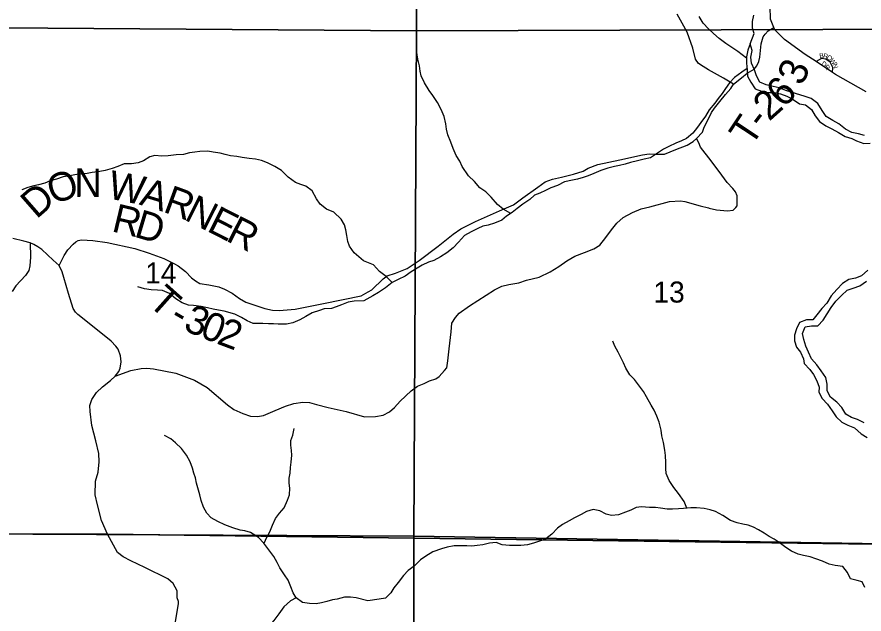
# Model space of a CAD drawing. Extents: x 2043100 to 2470832, y 443715 to 810583.
# Drawn here: x 2281354 to 2290243, y 621356 to 627628 of the extents above; entities that cross this region are included whole.
import ezdxf

# ---------------------------------------------------------------- set-up
doc = ezdxf.new("R2010")
doc.units = 0
for name, color, linetype in [('GM_X_County_Road', 7, 'Continuous'), ('GM_X_Major_River', 7, 'Continuous'), ('GM_X_Minor_River', 7, 'Continuous'), ('GM_X_Section', 7, 'Continuous'), ('GM_X_Section_Text', 7, 'Continuous'), ('GM_X_State_Route', 7, 'Continuous'), ('GM_X_Township', 7, 'Continuous'), ('GM_X_Township_Road', 7, 'Continuous'), ('GM_X_Township_Road_Text', 7, 'Continuous'), ('GM_X_Township_ROW', 7, 'Continuous'), ('GM_X_Township_Subdivision', 7, 'Continuous'), ('GM_X_Township_Subdivision_Text', 7, 'Continuous')]:
    doc.layers.add(name, color=color, linetype=linetype)

msp = doc.modelspace()

# ---------------------------------------------------------------- linework, layer by layer
at = {"layer": 'GM_X_County_Road'}
for points in [[(2283033.8, 621563.1), (2283033.7, 621598.8), (2282993.6, 621677.3), (2282938.4, 621725.7), (2282696.2, 621844.3), (2282547.5, 621914.5), (2282469, 621957.9), (2282410.6, 622003), (2282304.4, 622194.2), (2282241.9, 622340.4), (2282201.1, 622503.1), (2282174.4, 622609.2), (2282180, 622751.4), (2282206.2, 622846.3), (2282218.2, 622956.8), (2282214.7, 623042.9), (2282182.3, 623176.6), (2282139.4, 623336.2), (2282120.8, 623484.1), (2282119.7, 623546.2), (2282140.5, 623610.8), (2282189.3, 623681.8), (2282252.2, 623741.1), (2282335, 623810.7), (2282386.2, 623853.8), (2282423.3, 623904.5), (2282438.7, 623938.9), (2282447.5, 624005.2), (2282440.4, 624069.2), (2282415.1, 624138.9), (2282392.6, 624170.5), (2282341.6, 624223.7), (2282163.1, 624364.8), (2281992.6, 624501.9), (2281968.1, 624525.5), (2281945.4, 624565.2), (2281896.6, 624724.6), (2281847.6, 624892.1), (2281828.5, 624951.9), (2281797.4, 625015.4), (2281734.3, 625072.4), (2281616.3, 625184.5), (2281573.8, 625213.7), (2281531.4, 625237), (2281491.9, 625254.6), (2281424.7, 625271.1), (2281310.2, 625299.1)], [(2282996.6, 621152.9), (2283049.1, 621462.6), (2283048.7, 621486.7), (2283033.9, 621526.5), (2283033.8, 621563.1)]]:
    msp.add_lwpolyline(points, dxfattribs=at)
at = {"layer": 'GM_X_Major_River'}
for points in [[(2289049.2, 627343.7), (2289088.7, 627455.1), (2289072.3, 627509.1), (2289071.8, 627581.2), (2289085.3, 627645.3)], [(2289049.2, 627343.7), (2289023.9, 627277.3), (2289008.7, 627207.1), (2289009.4, 627141), (2289018.2, 627073), (2289020.9, 627006.9), (2289055.5, 626943.2), (2289102.3, 626873.6), (2289168.5, 626846.3), (2289240.5, 626835), (2289300.5, 626833.7), (2289366.6, 626818.3), (2289432.8, 626795), (2289501.1, 626761.7), (2289565.5, 626716.3), (2289629.6, 626703), (2289690.1, 626653.6), (2289730.8, 626587.9), (2289777.4, 626528.3), (2289843.8, 626483), (2289904.1, 626451.6), (2289974.4, 626412.3), (2290046.8, 626373), (2290115, 626349.7), (2290165.2, 626326.2), (2290239.4, 626298.9), (2290307.3, 626301.6)], [(2290248.5, 626383.1), (2290184.4, 626398.5), (2290114.3, 626413.7), (2290050, 626447.1), (2289979.4, 626504.4), (2289915.1, 626539.8), (2289846.7, 626581.1), (2289804.1, 626644.8), (2289757.3, 626718.4), (2289688.8, 626771.7), (2289626.7, 626791.1), (2289422.2, 626855), (2289351.9, 626882.3), (2289289.8, 626895.6), (2289217.7, 626914.9), (2289149.5, 626942.2), (2289114.8, 627007.9), (2289092.1, 627071.8), (2289063.4, 627143.6), (2289056.7, 627205.6), (2289067.9, 627273.8), (2289049.2, 627343.7)], [(2290281.9, 624969.7), (2290216.6, 624908.9), (2290152.9, 624884.2), (2290083.1, 624869.4), (2290015.7, 624828.7), (2289956.4, 624764), (2289899.2, 624699.3), (2289852, 624622.7), (2289798.7, 624564), (2289749.5, 624497.4), (2289704.1, 624446.9), (2289638.2, 624446.2), (2289566.6, 624417.4), (2289533.3, 624353), (2289514, 624286.7), (2289512.7, 624224.6), (2289533.4, 624158.7), (2289577.9, 624107.1), (2289608.7, 624037.3), (2289613.2, 623987.3), (2289673.8, 623925.9), (2289712.4, 623872.2), (2289749, 623806.5), (2289771.7, 623740.7), (2289770.3, 623686.6), (2289805, 623620.8), (2289859.6, 623559.3), (2289908.3, 623491.8), (2289949, 623426.1), (2290009.5, 623372.7), (2290073.8, 623341.3), (2290142, 623312), (2290212.6, 623250.6), (2290277, 623209.3)], [(2290245.4, 623363.1), (2290175, 623400.4), (2290110.9, 623421.8), (2290050.6, 623457.2), (2290009.9, 623524.9), (2289957.3, 623580.4), (2289892.8, 623635.8), (2289856.1, 623699.5), (2289855.3, 623769.6), (2289840.6, 623841.5), (2289793.9, 623911.1), (2289747.2, 623972.7), (2289692.6, 624038.2), (2289661.9, 624106), (2289631.2, 624169.8), (2289610.5, 624239.6), (2289595.8, 624303.6), (2289625, 624374), (2289692.8, 624382.7), (2289756.7, 624383.4), (2289814, 624444), (2289857.3, 624510.6), (2289896.5, 624575.1), (2289947.8, 624641.7), (2290005.1, 624700.4), (2290066.4, 624759.1), (2290130.1, 624779.8), (2290199.8, 624802.6), (2290269.1, 624853.4)]]:
    msp.add_lwpolyline(points, dxfattribs=at)
at = {"layer": 'GM_X_Minor_River'}
for points in [[(2289008.9, 627194.4), (2288918.1, 627263.8), (2288867.9, 627299.5), (2288791.7, 627349.1), (2288723.4, 627400.7), (2288663, 627454.4), (2288610.8, 627502.1), (2288554.4, 627561.9), (2288511.9, 627633.7)], [(2286535.1, 625563.1), (2286455.9, 625608), (2286397.6, 625657.7), (2286329.1, 625733.4), (2286272.8, 625789.1), (2286212.6, 625832.7), (2286156.1, 625898.4), (2286091.8, 625960.1), (2286027.2, 626055.8), (2286000.8, 626113.7), (2285964.4, 626171.6), (2285931.9, 626245.5), (2285907.5, 626311.4), (2285875, 626389.3), (2285860.6, 626449.3), (2285854.2, 626505.3), (2285835.7, 626581.3), (2285807.2, 626655.2), (2285768.7, 626729), (2285718.2, 626802.8), (2285679.9, 626854.6), (2285629.4, 626936.4), (2285594.9, 627008.3), (2285586.6, 627058.3), (2285578.2, 627112.3), (2285561.7, 627182.3), (2285549.3, 627252.3)], [(2289016.3, 627087.5), (2288959.6, 627045.8), (2288882.1, 626991.2), (2288832.5, 626936.9), (2288791, 626876.5), (2288755.4, 626822.2), (2288711.8, 626771.9), (2288676.1, 626721.6), (2288618.7, 626651.1), (2288581.2, 626584.8), (2288529.7, 626518.4), (2288494.1, 626468.1), (2288446.6, 626405.7), (2288379, 626349.2), (2288327.2, 626324.9), (2288269.4, 626300.5), (2288195.7, 626267.9), (2288138, 626237.5), (2288066.4, 626191), (2288000.7, 626148.6), (2287934.9, 626132.1), (2287867.1, 626117.7), (2287793.3, 626099.2), (2287735.4, 626082.8), (2287675.6, 626068.4), (2287623.7, 626058), (2287553.9, 626037.6), (2287480.2, 626013.1), (2287406.4, 625984.5), (2287348.7, 625960.2), (2287296.8, 625941.8), (2287237, 625923.4), (2287183.1, 625913), (2287099.3, 625894.5), (2287027.7, 625858), (2286957.9, 625831.5), (2286902.1, 625803.1), (2286840.4, 625776.7), (2286786.6, 625754.3), (2286734.9, 625709.9), (2286661.3, 625661.4), (2286603.7, 625616.9), (2286552, 625574.6), (2286492.4, 625534.1), (2286440.7, 625493.8), (2286365, 625461.2), (2286297.2, 625440.8), (2286243.3, 625428.4), (2286191.5, 625406), (2286119.9, 625371.5), (2286050.2, 625331), (2285986.7, 625262.6), (2285931.2, 625204.1), (2285865.6, 625149.6), (2285798, 625109.2), (2285728.3, 625070.7), (2285672.5, 625052.3), (2285604.8, 625021.8), (2285553, 624989.4), (2285489.4, 624949), (2285427.7, 624904.5), (2285356, 624870), (2285290.3, 624839.6), (2285222.8, 624781), (2285149.2, 624734.5), (2285087.5, 624700.1), (2284995.3, 624644.4)], [(2284990.1, 625065), (2284893.5, 625150.6), (2284845, 625218.5), (2284824.8, 625270.5), (2284814.5, 625330.5), (2284806.2, 625390.5), (2284791.9, 625442.5), (2284757.6, 625502.5), (2284679.1, 625576.2), (2284602.7, 625607.9), (2284536.3, 625659.7), (2284498, 625717.6), (2284451.5, 625799.6), (2284385.1, 625851.3), (2284332.9, 625869.1), (2284276.7, 625888.9), (2284200.2, 625944.7), (2284131.7, 626014.5), (2284059.4, 626058.2), (2283983, 626095.9), (2283920.7, 626119.7), (2283858.5, 626133.4), (2283790.3, 626139.1), (2283718.1, 626152.8), (2283659.9, 626160.6), (2283595.7, 626170.3), (2283537.5, 626182.1), (2283487.3, 626195.9), (2283413.1, 626205.6), (2283356.9, 626217.3), (2283274.7, 626213), (2283220.6, 626208.7), (2283166.5, 626200.5), (2283102.4, 626182.2), (2283024.2, 626179.8), (2282940, 626169.5), (2282873.9, 626165.2), (2282799.7, 626172.8), (2282749.6, 626158.6), (2282683.6, 626116.3), (2282625.6, 626094), (2282557.5, 626083.7), (2282479.3, 626083.3), (2282411.2, 626057), (2282353.2, 626034.7), (2282281.1, 626014.4), (2282223, 626004.1), (2282144.8, 625993.7), (2282090.7, 625983.5), (2282026.6, 625979.2), (2281960.4, 625968.9), (2281892.3, 625956.6), (2281838.2, 625948.3), (2281770.2, 625924), (2281704.1, 625905.7), (2281646, 625883.4), (2281579.9, 625863.1), (2281529.9, 625852.9), (2281469.8, 625834.6), (2281403.7, 625810.2)], [(2285290.3, 624839.6), (2285227.9, 624901.2), (2285157.6, 624954.8), (2285095.2, 625022.5), (2284990.1, 625065)], [(2284995.3, 624644.4), (2284893.7, 624641.9), (2284829.6, 624633.6), (2284759.5, 624603.2), (2284705.5, 624583), (2284655.4, 624566.7), (2284579.3, 624560.4), (2284529.2, 624544.2), (2284451.1, 624519.8), (2284387.1, 624481.4), (2284321.1, 624447.1), (2284249.1, 624414.8), (2284182.9, 624400.4), (2284096.7, 624400.1), (2284046.6, 624405.8), (2283992.5, 624403.6), (2283934.3, 624409.4), (2283882.2, 624407.1), (2283832, 624406.9), (2283769.7, 624436.7), (2283709.4, 624470.5), (2283641.1, 624504.2), (2283528.7, 624535.8), (2283468.5, 624549.5), (2283414.3, 624559.3), (2283352.1, 624571.1), (2283287.9, 624586.8), (2283205.6, 624598.4), (2283155.5, 624602.2), (2283089.2, 624626), (2283020.8, 624667.7), (2282956.4, 624721.5), (2282882.1, 624755.3), (2282828, 624757), (2282761.8, 624762.7), (2282693.6, 624770.5), (2282623.3, 624792.2)], [(2288383, 622468.7), (2288355.6, 622540), (2288295.1, 622621.7), (2288246.7, 622685.5), (2288198.2, 622759.3), (2288167.7, 622833.2), (2288163.4, 622885.2), (2288164.9, 622949.3), (2288160.4, 623023.4), (2288154, 623077.5), (2288137.5, 623159.5), (2288123, 623229.5), (2288112.6, 623287.5), (2288092, 623371.5), (2288067.6, 623435.4), (2288041.2, 623499.3), (2288008.9, 623551.2), (2287960.3, 623639), (2287929.9, 623692.9), (2287875.5, 623762.6), (2287835.2, 623818.4), (2287784.8, 623870.2), (2287742.4, 623940), (2287720, 623996), (2287691.7, 624049.8), (2287663.3, 624105.8), (2287626.9, 624169.6), (2287606.5, 624221.5)], [(2285034.5, 621495.9), (2284913.4, 621527.3), (2284853.2, 621535), (2284791.1, 621534.8), (2284715, 621514.4), (2284664.9, 621506.2), (2284606.8, 621489.9), (2284550.7, 621475.6), (2284492.6, 621465.3), (2284422.4, 621467), (2284352.2, 621476.7), (2284283.8, 621528.5), (2284251.5, 621580.5), (2284227.2, 621642.5), (2284198.8, 621712.4), (2284162.5, 621768.4), (2284114, 621840.3), (2284085.7, 621896.3), (2284049.3, 621962.2), (2283998.9, 622030.1), (2283946.4, 622102), (2283888, 622161.8), (2283803.6, 622211.5), (2283745.4, 622231.3), (2283695.2, 622237.1), (2283618.9, 622260.8), (2283536.6, 622292.5), (2283462.2, 622330.2), (2283393.9, 622366), (2283345.5, 622417.8), (2283313.2, 622479.8), (2283288.8, 622549.8), (2283274.5, 622607.8), (2283260.3, 622657.8), (2283239.9, 622729.9), (2283227.6, 622785.9), (2283211.4, 622835.9), (2283197.1, 622889.9), (2283172.7, 622955.9), (2283132.3, 623025.8), (2283079.9, 623095.7), (2283019.5, 623155.5), (2282969.2, 623197.4), (2282902.8, 623233.2)], [(2283947.5, 622100.6), (2283976.2, 622164.2), (2284006.1, 622220.4), (2284035.8, 622290.7), (2284067.6, 622360.9), (2284109.5, 622417.2), (2284159.3, 622473.5), (2284193.1, 622551.8), (2284214.9, 622609.9), (2284216.6, 622680.1), (2284212.4, 622730.1), (2284212.1, 622784.2), (2284221.9, 622836.3), (2284223.7, 622894.4), (2284233.4, 622952.5), (2284239.1, 623024.7), (2284236.9, 623074.8), (2284228.6, 623128.8), (2284228.4, 623180.9), (2284250.2, 623235), (2284262, 623305.2)], [(2290250.2, 621636.7), (2290221.8, 621696.6), (2290171.8, 621708.3), (2290099.7, 621727.9), (2290069.3, 621793.8), (2290018.9, 621857.5), (2289940.9, 621865.1), (2289876.9, 621880.7), (2289806.7, 621912.3), (2289738.6, 621937.9), (2289676.5, 621957.5), (2289606.5, 621971.1), (2289550.4, 621984.8), (2289482.3, 622016.4), (2289422, 622056), (2289351.7, 622107.7), (2289301.5, 622141.4), (2289247.4, 622171.1), (2289195.2, 622206.8), (2289135, 622242.5), (2289084.8, 622270.2), (2289026.8, 622289.9), (2288972.7, 622301.6), (2288910.7, 622313.2), (2288842.6, 622338.8), (2288760.3, 622390.3), (2288684.1, 622433.9), (2288628, 622451.6), (2288563.9, 622465.2), (2288484, 622472.7), (2288424, 622472.3), (2288350.1, 622465.8), (2288296.2, 622461.5), (2288232.3, 622457.1), (2288178.4, 622456.7), (2288108.3, 622468.3), (2288054.3, 622475.9), (2287990.4, 622475.5), (2287906.4, 622481), (2287852.5, 622474.7), (2287794.8, 622446.3), (2287739, 622425.9), (2287667.2, 622399.4), (2287593.3, 622392.9), (2287537.3, 622404.5), (2287469.1, 622442.2), (2287399.1, 622453.7), (2287329.3, 622435.3), (2287275.5, 622402.9), (2287203.8, 622366.4), (2287150.1, 622334), (2287078.5, 622295.5), (2287024.8, 622259.1), (2286967.3, 622194.6), (2286905.7, 622146.1), (2286847.9, 622125.7), (2286774.1, 622101.2), (2286710.3, 622084.8), (2286640.4, 622076.3), (2286522.5, 622075.6), (2286446.5, 622083.1), (2286382.4, 622106.7), (2286314.5, 622100.3), (2286244.7, 622083.8), (2286182.8, 622075.4), (2286126.9, 622071), (2286074.9, 622072.7), (2285943, 622071.9), (2285869.2, 622059.4), (2285809.4, 622041), (2285719.7, 622008.4), (2285646.1, 621963.8), (2285590.4, 621927.4), (2285522.9, 621860.9), (2285459.3, 621812.4), (2285409.7, 621760), (2285354.3, 621687.5), (2285310.7, 621633.2), (2285277.1, 621580.9), (2285221.5, 621524.4), (2285155.6, 621514), (2285034.5, 621495.9)], [(2284283.9, 621528.4), (2284223.8, 621494.2), (2284153.9, 621433.8), (2284102.1, 621359.4), (2284050.3, 621289.1), (2283992.4, 621220.8), (2283922.5, 621162.3), (2283858.5, 621122), (2283792.6, 621067.6), (2283740.8, 620999.3), (2283704.9, 620943), (2283677.1, 620892.8), (2283643.2, 620838.6), (2283615.4, 620782.3), (2283591.6, 620718.1), (2283579.8, 620666), (2283558.1, 620595.8), (2283546.3, 620545.6), (2283536.5, 620481.5), (2283524.8, 620409.3), (2283517.1, 620343.2)]]:
    msp.add_lwpolyline(points, dxfattribs=at)
at = {"layer": 'GM_X_Section'}
for points in [[(2280248.7, 632869.8), (2285559.9, 632813), (2285548, 627482.5), (2280223.7, 627519.3)], [(2290878.9, 632765), (2290877.7, 629511.5), (2290876.1, 627500.6), (2285548, 627482.5), (2285559.9, 632813)], [(2285548, 627482.5), (2285517.8, 622175.8), (2280184.2, 622202.6), (2280223.7, 627519.3)], [(2290876.1, 627500.6), (2290869.5, 624199.1), (2290863.3, 622088.1), (2285517.8, 622175.8), (2285548, 627482.5)], [(2280184.2, 622202.6), (2285517.8, 622175.8), (2285513.8, 616857.4), (2280154.7, 616890)], [(2290863.3, 622088.1), (2290867.8, 618858.7), (2290874.5, 616829.9), (2285513.8, 616857.4), (2285517.8, 622175.8)]]:
    msp.add_lwpolyline(points, close=True, dxfattribs=at)
at = {"layer": 'GM_X_State_Route'}
msp.add_lwpolyline([(2290264.5, 626840.1), (2289943.9, 627024.2), (2289912.5, 627044.8), (2289739.6, 627158.4), (2289626.8, 627232.4), (2289410.2, 627388.8), (2289306.4, 627493.3), (2289297.6, 627515.3), (2289262.5, 627602.7), (2289259.5, 627736.6)], dxfattribs=at)
at = {"layer": 'GM_X_Township'}
for points in [[(2300774.1, 635424.8), (2300714.1, 629163.4), (2300750.7, 627857), (2300738.1, 627559.7), (2300736, 627207.8), (2300717.2, 624094), (2300678.9, 619573.7), (2300671.4, 618691.5), (2297253.5, 618752.7), (2291835.5, 618849.9), (2290899.6, 618866.7), (2290876.3, 619364), (2290885.9, 622083.3), (2282304.4, 622194.2), (2280173.8, 622203.5), (2280171.7, 624926.3), (2280170.9, 625971.7), (2280170.6, 626272.7), (2280217.5, 630381.1), (2280231, 632865.4), (2275787.1, 632914.7), (2274911, 632947.6), (2274969.3, 638400.8)], [(2274753.2, 606478.2), (2274795.9, 611478.2), (2274796.8, 611585.9), (2280132, 611578.4), (2280135.4, 612297.7), (2280173.8, 622203.5), (2282304.4, 622194.2), (2290885.9, 622083.3), (2290876.3, 619364), (2290899.6, 618866.7), (2290899.4, 614058.6), (2290908.6, 610788.9), (2290884.8, 606180.5)]]:
    msp.add_lwpolyline(points, dxfattribs=at)
at = {"layer": 'GM_X_Township_Road'}
for points in [[(2288872.3, 626921.1), (2288769.2, 626985.5), (2288611.7, 627073), (2288555, 627108.2), (2288506.5, 627139.4), (2288475.8, 627183), (2288445.7, 627300.7), (2288388.8, 627468), (2288281.6, 627656.5)], [(2288610.5, 625622.6), (2288618.7, 625620.7), (2288695.1, 625599.9), (2288811.2, 625591.8), (2288871.1, 625598.8), (2288898.6, 625625.3), (2288910.3, 625643.6), (2288910.5, 625749.7), (2288893.8, 625789.5), (2288867.2, 625825.2), (2288806, 625890.3), (2288750.7, 625965.5), (2288638.1, 626117.9), (2288525.7, 626258.2), (2288510.9, 626304.1), (2288486.1, 626349.7), (2288546.9, 626418.9), (2288566.1, 626469.3), (2288602.8, 626544), (2288643.4, 626622.8), (2288672.6, 626669.4), (2288731.4, 626738.5), (2288790.1, 626813.6), (2288845, 626876.6), (2288872.3, 626921.1), (2288957.1, 626988.6), (2289018.3, 627035.7), (2289091.5, 627079), (2289118.9, 627113.5), (2289138.1, 627159.9), (2289149.3, 627206.2), (2289165, 627344.7), (2289185.7, 627417.1), (2289207.2, 627447.6), (2289238.6, 627480.1), (2289297.6, 627515.3)], [(2281797.4, 625015.4), (2281849.7, 625122.6), (2281887, 625183.3), (2281944.3, 625242.2), (2281972.1, 625264.6), (2281996, 625279), (2282031.9, 625287.5), (2282150.2, 625279), (2282300.7, 625259), (2282590, 625196.7), (2282740.9, 625146.5), (2282893.9, 625090.4), (2283006.8, 625035.8), (2283045.2, 625012.2), (2283122, 624953.1), (2283187, 624887.8), (2283229.5, 624856.3), (2283271.9, 624828.8), (2283368.2, 624814), (2283472.7, 624793.4), (2283533.1, 624768.1), (2283613.8, 624727.1), (2283690.6, 624670), (2283755.2, 624632.7), (2283954.4, 624567.2), (2284034.8, 624548.2), (2284107, 624543.2), (2284275.1, 624557.4), (2284570.8, 624617.5), (2284966.4, 624699), (2285039.9, 624741.7), (2285079.6, 624762.4), (2285197.6, 624876.6), (2285239, 624909.3), (2285326.6, 624934.8), (2285447.7, 624986.9), (2285576.3, 625069.2), (2285775.7, 625218.7), (2285931.5, 625345.6), (2286012.5, 625403), (2286165.2, 625479.7), (2286417.3, 625590.1), (2286564.2, 625654.6), (2286662.9, 625728.4), (2286820.9, 625841.2), (2286896, 625896.5), (2286973.5, 625923.9), (2287067.1, 625945.5), (2287194.6, 625977.6), (2287294.1, 626007.3), (2287349.5, 626040.3), (2287450.8, 626078.1), (2287682, 626128), (2287919.1, 626180), (2287988.9, 626189.2), (2288057, 626186.3), (2288151, 626185.9), (2288268.1, 626233.9), (2288387.3, 626282), (2288448.7, 626319.1), (2288486.1, 626349.7)], [(2281491.9, 625254.6), (2281497.3, 625105.9), (2281490.5, 625013.5), (2281479.1, 624965.3), (2281443.7, 624912.7), (2281342.9, 624805), (2281303.7, 624742.4)]]:
    msp.add_lwpolyline(points, dxfattribs=at)
at = {"layer": 'GM_X_Township_ROW'}
msp.add_lwpolyline([(2282386.2, 623853.8), (2282548.4, 623914.8), (2282658.3, 623936.3), (2282716.3, 623939.1), (2282786.6, 623932), (2283021.5, 623885), (2283218.8, 623811.4), (2283350, 623735), (2283562.7, 623553.3), (2283629.4, 623506.1), (2283724.2, 623461.2), (2283806.6, 623436.3), (2283876.8, 623431.2), (2283940.8, 623442.1), (2284062.3, 623495.8), (2284171.9, 623541.4), (2284259.7, 623566.6), (2284353.7, 623581.9), (2284423.8, 623578.9), (2284496.2, 623557.8), (2284620.8, 623527.3), (2284807.7, 623483.7), (2285002.5, 623427.3), (2285116.5, 623430.6), (2285198.3, 623446), (2285263.7, 623481.2), (2285314.9, 623524.1), (2285373.8, 623591.2), (2285491.9, 623701.4), (2285557, 623750.5), (2285626.6, 623777.7), (2285684.1, 623804.7), (2285749.7, 623825.9), (2285785.3, 623852.5), (2285842.2, 623915.6), (2285863.7, 623944), (2285874.4, 624016.3), (2285890.3, 624140.8), (2285911.2, 624319.4), (2285917.6, 624409.7), (2285954.6, 624472.4), (2285995.8, 624515.2), (2286102.5, 624593.1), (2286365.6, 624761.8), (2286442.9, 624799.1), (2286514.6, 624818.3), (2286620.3, 624834.1), (2286699.8, 624861.5), (2286833.3, 624893.8), (2286950.3, 624951.8), (2287039.3, 625005.4), (2287124.3, 625064.9), (2287209.5, 625114.4), (2287310.8, 625152.1), (2287406.1, 625191.8), (2287469.5, 625228.9), (2287532, 625312.1), (2287592.7, 625391.2), (2287647.5, 625460.3), (2287716.5, 625519.5), (2287813.5, 625575.2), (2287904.9, 625610.8), (2287994.5, 625634.3), (2288201.5, 625687.9), (2288317.4, 625697.8), (2288361.5, 625688.5), (2288522.3, 625643.1), (2288610.5, 625622.6)], dxfattribs=at)
at = {"layer": 'GM_X_Township_Subdivision'}
msp.add_lwpolyline([(2289912.5, 627044.8), (2289916.5, 627096.8), (2289888.1, 627153.6), (2289840.7, 627185.2), (2289796.5, 627191.5), (2289739.6, 627158.4)], dxfattribs=at)

# ---------------------------------------------------------------- texts
at = {"layer": 'GM_X_Section_Text'}
for s, p in [('14', (2282700, 624828.1)), ('13', (2288032.8, 624627.8))]:
    msp.add_text(s, height=220.83, rotation=0.00001, dxfattribs=at).set_placement(p)
at = {"layer": 'GM_X_Township_Road_Text'}
for s, rotation, p in [('3', 66.78693, (2289596.2, 626895.1)), ('6', 45.5668, (2289399.8, 626663.1)), ('2', 41.83752, (2289246.7, 626525.1)), ('T', 56.51674, (2289060.9, 626255.7)), ('-', 52.36668, (2289181.4, 626438.2)), ('O', 18.70105, (2281730.6, 625656.3)), ('N', 359.68671, (2281954.8, 625736.8)), ('W', 348.90873, (2282295.5, 625724.2)), ('A', 343.04431, (2282628.8, 625659.3)), ('D', 41.15131, (2281558.6, 625498)), ('R', 339.89118, (2282877.1, 625583.7)), ('N', 333.26389, (2283100.1, 625502.7)), ('R', 346.65668, (2282337.8, 625378)), ('E', 333.16663, (2283335.8, 625384)), ('D', 343.41311, (2282573.2, 625322.3)), ('R', 333.1644, (2283536, 625282.7)), ('T', 318.24724, (2282719.6, 624612)), ('3', 338.07051, (2283089.2, 624341.3)), ('-', 329.83863, (2282940.5, 624423.8)), ('0', 338.06427, (2283260.6, 624272.3)), ('2', 339.33172, (2283438.7, 624200.6))]:
    msp.add_text(s, height=300, rotation=rotation, dxfattribs=at).set_placement(p)
at = {"layer": 'GM_X_Township_Subdivision_Text'}
for s, rotation, p in [('B', 4.96132, (2289776, 627194.4)), ('R', 346.94167, (2289811.3, 627198.1)), ('O', 327.43158, (2289845.8, 627190.9)), ('D', 324.32769, (2289789.8, 627127.2)), ('W', 306.96069, (2289879.4, 627170.4)), ('N', 288.13773, (2289911.8, 627128.6)), ('R', 306.46669, (2289822.6, 627104.4))]:
    msp.add_text(s, height=50, rotation=rotation, dxfattribs=at).set_placement(p)

doc.saveas('drawing.dxf')
